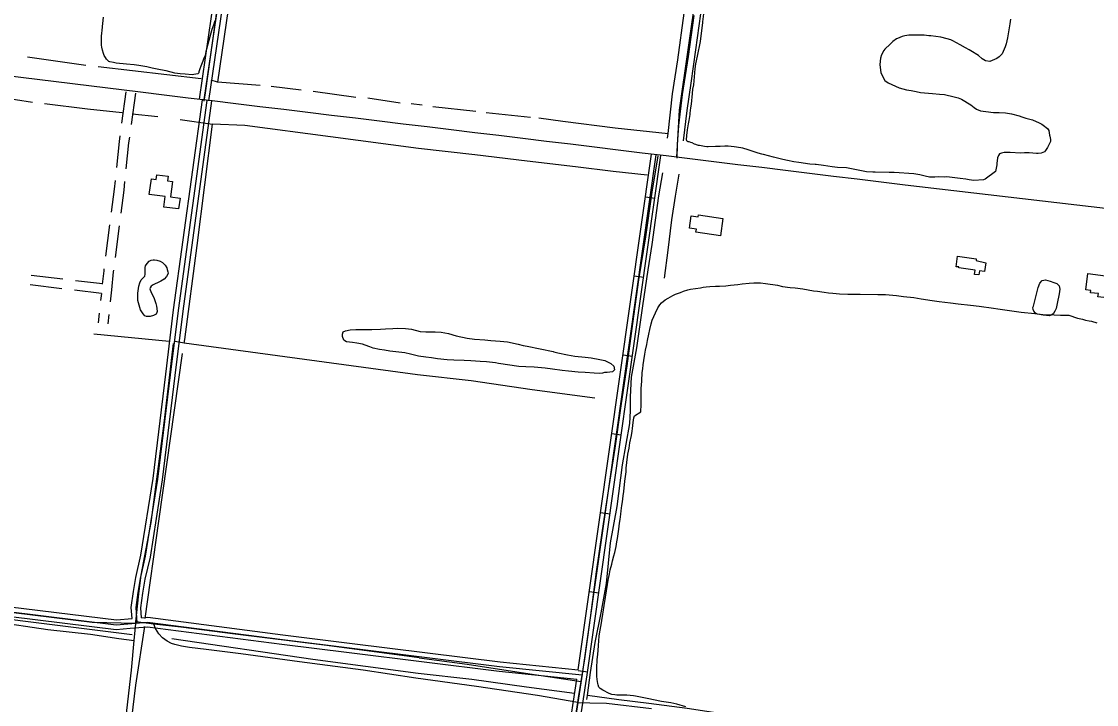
# Model space of a CAD drawing. Extents: x 3445503 to 3483459, y 540493 to 566012.
# Drawn here: x 3460360 to 3463733, y 559239 to 561381 of the extents above; entities that cross this region are included whole.
import ezdxf

# ---------------------------------------------------------------- set-up
doc = ezdxf.new("R2010")
doc.units = 0
for name, color, linetype in [('V-BLDG-OTLN', 7, 'Continuous'), ('V-DTCH-CNTR', 7, 'Continuous'), ('V-ROAD-CNTR', 7, 'Continuous'), ('V-SITE-VEGE', 7, 'Continuous'), ('V-TOPO-SHOR', 7, 'Continuous')]:
    doc.layers.add(name, color=color, linetype=linetype)

msp = doc.modelspace()

# ---------------------------------------------------------------- linework, layer by layer
at = {"layer": 'V-BLDG-OTLN'}
for points in [[(3460853.2, 560793.2), (3460806.5, 560799.4), (3460810.9, 560832.2), (3460761.1, 560838.9), (3460767.7, 560887.9), (3460783.1, 560885.8), (3460785.1, 560900.4), (3460820.7, 560895.6), (3460818.7, 560881), (3460834.5, 560878.9), (3460828.1, 560831.3), (3460857.8, 560827.3)], [(3462484.9, 560774.6), (3462561.1, 560763.3), (3462553.1, 560708.9), (3462476.4, 560720.2), (3462477.8, 560729.9), (3462455.8, 560733.1), (3462461.5, 560771.8), (3462483.7, 560768.6)], [(3463297, 560645.2), (3463356.1, 560636.6), (3463355.4, 560631.6), (3463385.7, 560624.8), (3463381.8, 560597.4), (3463365.8, 560599.7), (3463363.9, 560586.2), (3463350.5, 560588.1), (3463352.4, 560600.9), (3463300.8, 560608.3), (3463301.2, 560611.6), (3463292.7, 560611.7)], [(3463706.1, 560590.4), (3463761.9, 560583.8), (3463758.4, 560554.3), (3463770.1, 560552.9), (3463765.5, 560514.3), (3463737.7, 560517.6), (3463739, 560527.8), (3463714.7, 560530.7), (3463715.4, 560537.4), (3463699.5, 560539.3)]]:
    msp.add_lwpolyline(points, close=True, dxfattribs=at)
at = {"layer": 'V-DTCH-CNTR'}
for points in [[(3460933.7, 561131.3), (3460937.6, 561157.4), (3460975.6, 561425.7), (3461028, 561780), (3461056.6, 562003.3), (3461091.5, 562264.3), (3461143.7, 562656.3), (3461184.6, 563002.2), (3461195.9, 563088.2)], [(3462090, 559145.4), (3462106, 559245.7), (3462108.4, 559260.6), (3462116.4, 559311.1), (3462127.7, 559382.4), (3462145.4, 559510.8), (3462163.9, 559655.6), (3462182.8, 559785.2), (3462202.1, 559909.8), (3462223.1, 560043.6), (3462243, 560183.7), (3462260.3, 560301.7), (3462278.1, 560433.6), (3462297.6, 560571.4), (3462319, 560705.6), (3462339.3, 560845.8), (3462357.8, 560960)], [(3460515.2, 557875.6), (3460565.4, 558247.7), (3460606.8, 558564.6), (3460617.7, 558648.1), (3460666.9, 559012.9), (3460705.7, 559347.3), (3460714, 559439.8), (3460718.9, 559493), (3460719.4, 559498.3), (3460728, 559586.2), (3460736.2, 559644.9), (3460767.2, 559809.5), (3460808.1, 560121.9), (3460836.7, 560371.3)], [(3460718.9, 559493), (3460581.6, 559496.8), (3460146.6, 559550), (3459845.8, 559587.9), (3459484.1, 559635), (3459275.5, 559664.8), (3459211.6, 559677.1), (3459187.6, 559678.4)], [(3459187.6, 559678.4), (3459218, 559663.8), (3459253.7, 559645), (3459273.6, 559636.7), (3459292.5, 559629.4), (3459324, 559622.2), (3459384.8, 559611.9), (3459565, 559591.5), (3459936.1, 559543.3), (3460095.4, 559521.8), (3460273.6, 559499.3), (3460443.4, 559474.7), (3460576.6, 559459.3), (3460665.7, 559446), (3460714, 559439.8)], [(3461607.7, 559385.6), (3461318.4, 559424.5), (3461031.2, 559459.3), (3460860.3, 559481.8), (3460775.8, 559491), (3460719.4, 559498.3)], [(3461597.7, 559322), (3461432.1, 559346.6), (3461232.9, 559373.3), (3461048.4, 559397.9), (3460939.4, 559412.2), (3460887, 559418.3), (3460861.8, 559422.5), (3460841.9, 559427.6), (3460831.4, 559430.8), (3460817.8, 559438.1), (3460803.1, 559448.5), (3460791.5, 559461), (3460781, 559477.8), (3460775.8, 559491)], [(3461607.7, 559385.6), (3461758.9, 559365.4), (3461954.9, 559335.8), (3462040.2, 559322.4), (3462116.4, 559311.1)], [(3462106, 559245.7), (3461979.8, 559267.5), (3461788.2, 559296.1), (3461597.7, 559322)], [(3462106, 559245.7), (3462143.1, 559244.7), (3462195.9, 559243.5), (3462336.9, 559226.3)]]:
    msp.add_lwpolyline(points, dxfattribs=at)
at = {"layer": 'V-ROAD-CNTR'}
for p, q in [((3460688.1, 561160.8), (3460674.4, 561061.8)), ((3460717.8, 561156.7), (3460704.1, 561057.7)), ((3462317.9, 560831.2), (3462347.6, 560827)), ((3460636.9, 560744), (3460624.2, 560644.9)), ((3460666.7, 560739.9), (3460653.9, 560640.8)), ((3460490.1, 560573), (3460390.8, 560584.8)), ((3462282.7, 560583.7), (3462312.4, 560579.5)), ((3460486.6, 560543.2), (3460387.3, 560555)), ((3460614, 560558.2), (3460529.8, 560568.2)), ((3460610.9, 560528.3), (3460526.3, 560538.4)), ((3460604.3, 560466), (3460601.1, 560436.1)), ((3460634, 560461.9), (3460630.9, 560432.9)), ((3462247.6, 560336.2), (3462277.3, 560331.9)), ((3462212.5, 560088.6), (3462242.2, 560084.4)), ((3462177.3, 559841.1), (3462207, 559836.9)), ((3462142.2, 559593.6), (3462171.9, 559589.4)), ((3462107, 559346.1), (3462136.8, 559341.9))]:
    msp.add_line(p, q, dxfattribs=at)
for points in [[(3462416.1, 560955.4), (3462425, 561103.6), (3462642.6, 562617.9)], [(3460918.9, 561137.1), (3460994.5, 561657), (3460995.4, 561720.6)], [(3460933.7, 561135), (3461009.5, 561655.8), (3461010.4, 561720.4)], [(3460948.5, 561132.8), (3461024.4, 561654.6), (3461025.4, 561720.1)], [(3462469.9, 561399.5), (3462451.6, 561270.9), (3462433.1, 561151.7), (3462421.6, 561055.2), (3462417.6, 560995.7), (3462416.4, 560953)], [(3460733.4, 561159.1), (3459127.9, 561355.8)], [(3460707.4, 559508.7), (3460704.7, 559543.5), (3460711.9, 559593.3), (3460719.3, 559637.6), (3460735.1, 559707.2), (3460772.9, 559947.8), (3460813, 560275.1), (3460837.6, 560476.5), (3460927.7, 561135.9)], [(3460723.6, 559495), (3460719.8, 559543), (3460726.7, 559590.9), (3460734, 559634.7), (3460749.8, 559704.4), (3460787.8, 559945.7), (3460827.9, 560273.3), (3460852.4, 560474.5), (3460942.5, 561133.9)], [(3460737.3, 559511.2), (3460734.8, 559542.5), (3460741.5, 559588.6), (3460748.8, 559631.8), (3460764.6, 559701.6), (3460802.7, 559943.6), (3460842.8, 560271.5), (3460867.3, 560472.6), (3460957.4, 561131.9)], [(3460668.9, 561022.2), (3460666.5, 561004.4), (3460658.1, 560922.8)], [(3460698.7, 561018.1), (3460696.3, 561000.8), (3460687.8, 560918.7)], [(3461735.5, 556570.9), (3461819.8, 557206.3), (3461849.4, 557455.1), (3461974.8, 558335.6), (3462060.7, 558944.1), (3462120.6, 559334.7), (3462351.8, 560963.3)], [(3461750.4, 556568.9), (3461834.7, 557204.4), (3461864.2, 557453.1), (3461989.6, 558333.5), (3462075.5, 558941.9), (3462135.4, 559332.5), (3462366.6, 560961.1)], [(3462107.3, 559348.1), (3462336.9, 560965.4)], [(3460654, 560883), (3460651.2, 560855.5), (3460642, 560783.7)], [(3460683.8, 560878.9), (3460681, 560852), (3460671.7, 560779.6)], [(3465856.4, 560553), (3465756.3, 560559.6), (3465625.6, 560573.9), (3464775.4, 560676.2), (3463132.5, 560868)], [(3460619.1, 560605.2), (3460618.4, 560599.7), (3460613.9, 560557.1)], [(3460648.9, 560601.1), (3460648.2, 560596.2), (3460642.3, 560539.9), (3460638.2, 560501.6)], [(3460610.9, 560528.4), (3460608.5, 560505.7)], [(3460075.3, 559576.3), (3460657.9, 559504.5), (3460707.4, 559508.7)], [(3460071.6, 559546.5), (3460657.3, 559474.4), (3460701.5, 559478.1)], [(3460073.5, 559561.4), (3460657.6, 559489.5), (3460755.9, 559497.6), (3461178.9, 559443), (3461860.5, 559358.3), (3462119, 559331.9)], [(3460737.3, 559511.2), (3460756.2, 559512.7), (3461180.7, 559457.9), (3461397.7, 559430.9)], [(3460701.5, 559478.1), (3460742.4, 559481.5)], [(3460742.4, 559481.5), (3460755.5, 559482.6), (3461177, 559428.1), (3461388, 559401.9)], [(3461397.7, 559430.9), (3461862.2, 559373.2), (3462107.3, 559348.1)], [(3461388, 559401.9), (3461858.8, 559343.4), (3462102.9, 559318.4)], [(3461720.7, 556572.9), (3461804.9, 557208.2), (3461834.5, 557457), (3461959.9, 558337.7), (3462045.9, 558946.3), (3462102.9, 559318.4)]]:
    msp.add_lwpolyline(points, dxfattribs=at)
msp.add_arc((3324009.7, -575684.4), 1145035.6, 83.0212753, 83.1422003, dxfattribs=at)
at = {"layer": 'V-SITE-VEGE'}
for points in [[(3460648.5, 561252.6), (3460637.1, 561254.4), (3460633.8, 561256.2), (3460626.9, 561263.2), (3460623.6, 561267.9), (3460619.9, 561274.9), (3460617.3, 561280.3), (3460614.3, 561291.3), (3460612.1, 561300.5), (3460611, 561307.4), (3460610.9, 561334.2), (3460612, 561345.6), (3460613, 561351.8), (3460614.5, 561365.4), (3460615.9, 561374.5), (3460618, 561394.3)], [(3463494.9, 560968.6), (3463461.8, 560970), (3463455.1, 560970.6), (3463450.3, 560970.7), (3463443.1, 560969.8), (3463434.9, 560968.5), (3463429.1, 560965.7), (3463425.2, 560961.4), (3463422.2, 560953.3), (3463420.5, 560936), (3463420.4, 560931.7), (3463416.8, 560911.1), (3463383.8, 560887), (3463378.9, 560884.7), (3463348.6, 560882.2), (3463333.3, 560884.4), (3463322.7, 560886.5), (3463305, 560889.1), (3463263.7, 560893.5), (3463256.5, 560893.1), (3463237.8, 560893.9), (3463226.2, 560893.1), (3463208.9, 560892.9), (3463195.5, 560895.9), (3463179.2, 560900.5), (3463160.5, 560903.6), (3463098.6, 560907.9), (3463082.3, 560908.1), (3463038.6, 560908.7), (3463031.4, 560908.8), (3463011.2, 560910), (3462948.9, 560922.4), (3462920.6, 560923.8), (3462904.2, 560925.5), (3462876.4, 560929.2), (3462869.7, 560930.8), (3462860.6, 560931.9), (3462853.9, 560932.4), (3462850, 560933), (3462834.2, 560933.7), (3462799.2, 560938.5), (3462783.9, 560941.1), (3462763.2, 560945.2), (3462749.4, 560948.8), (3462736.4, 560951.9), (3462719.7, 560955.9), (3462688.1, 560964.5), (3462682.8, 560965.6), (3462671.8, 560968.1), (3462634, 560980.7), (3462630.2, 560981.7), (3462623.5, 560983.7), (3462603.3, 560987.4), (3462596.6, 560988.4), (3462577.9, 560990.6), (3462572.6, 560990.7), (3462566.9, 560990.3), (3462552.4, 560989.5), (3462543.8, 560989.6), (3462538, 560988.8), (3462514.5, 560988.1), (3462510.1, 560988.2), (3462503.4, 560989.2), (3462487.1, 560991.9), (3462484.2, 560992.4), (3462478, 560993.9), (3462475.6, 560995.4), (3462471.8, 560996.9), (3462464.2, 561000.4), (3462460.8, 561001.8), (3462455.1, 561003.8), (3462452.2, 561003.9), (3462450.3, 561004.9), (3462449.3, 561004.9), (3462446.5, 561010.2), (3462447.7, 561024.1), (3462450.3, 561040.9), (3462453.5, 561060.1), (3462455.1, 561071.1), (3462458.2, 561089.3), (3462458.3, 561094.1), (3462460.9, 561110.4), (3462462, 561122), (3462465.9, 561155.5), (3462467, 561168.5), (3462469.6, 561182.4), (3462473.7, 561232.3), (3462476.3, 561248.6), (3462481.4, 561272.6), (3462490.3, 561318.6), (3462492.9, 561335.8), (3462497.8, 561376.6), (3462498.3, 561380), (3462501.6, 561404.9)], [(3463463.3, 561388.6), (3463461.2, 561373.7), (3463453.9, 561329.6), (3463450.2, 561310.9), (3463446.7, 561301.3), (3463436.8, 561279.4), (3463431, 561273.2), (3463428, 561270.4), (3463420.8, 561265.2), (3463398.5, 561255.9), (3463384.6, 561257.5), (3463374.1, 561264.4), (3463362.8, 561274.6), (3463339.4, 561289.4), (3463333.7, 561292.8), (3463322.2, 561298.8), (3463305.1, 561308.1), (3463282.2, 561320.9), (3463276.5, 561323.4), (3463264.5, 561327), (3463244.4, 561331.6), (3463213.7, 561336.3), (3463207, 561336.4), (3463192.6, 561338.1), (3463173.8, 561338.8), (3463147.9, 561338.7), (3463144, 561338.2), (3463131.5, 561336.5), (3463123.8, 561334.2), (3463109.3, 561328.2), (3463105.9, 561326.3), (3463094.3, 561318.3), (3463085.5, 561310.2), (3463069.4, 561294.1), (3463066, 561290.3), (3463058.6, 561276.5), (3463055.6, 561266.4), (3463053.9, 561246.3), (3463056.4, 561220.3), (3463069, 561195.6), (3463079.5, 561188.3), (3463114.3, 561172.9), (3463136.8, 561167.3), (3463152.2, 561164.7), (3463167, 561161.1), (3463181.4, 561158.5), (3463218.4, 561155.6), (3463240.9, 561152.9), (3463255.8, 561151.7), (3463286.9, 561144.5), (3463298.9, 561141.9), (3463309.4, 561138), (3463339.4, 561119.3), (3463348.9, 561111.9), (3463356.6, 561106.5), (3463369.5, 561101.1), (3463385.8, 561098.4), (3463409.7, 561096.2), (3463427.5, 561095.9), (3463447.2, 561095.2), (3463454.4, 561094.1), (3463466.9, 561091.5), (3463490.8, 561085.4), (3463499.4, 561082.4), (3463511.4, 561078.4), (3463531.9, 561072.4), (3463544.4, 561067.9), (3463551.1, 561064.9), (3463562, 561059), (3463565.8, 561056.5), (3463579.1, 561045.8), (3463583.4, 561039), (3463586.1, 561025), (3463587, 561021.1), (3463588.8, 561011.5), (3463588.7, 561005.3), (3463579.8, 560986.2), (3463573.4, 560976.2), (3463570, 560972.4), (3463559.8, 560968.7), (3463549.7, 560966.9), (3463544.9, 560967), (3463521.9, 560969.7), (3463507, 560969.4), (3463494.9, 560968.6)], [(3460967.3, 561382.9), (3460962.2, 561370.1), (3460957.5, 561356.1), (3460944.8, 561309.9), (3460942.3, 561297.1), (3460939, 561287.2), (3460936.1, 561274), (3460932.5, 561265.9), (3460928.8, 561257.1), (3460922.7, 561241.3), (3460919.8, 561233.2), (3460917.2, 561223.3), (3460916.5, 561219.7), (3460913.9, 561217.1), (3460907.3, 561215.6), (3460901.5, 561214.5), (3460896, 561213.8), (3460873.6, 561215.9), (3460858.6, 561216.9), (3460841.7, 561219.5), (3460814.2, 561226), (3460796.3, 561229.6), (3460770.2, 561234.6), (3460753.4, 561239.3), (3460728.8, 561243.3), (3460713.4, 561245.1), (3460689.9, 561247.6), (3460657.7, 561250.8), (3460648.5, 561252.6)], [(3462306.2, 560253.9), (3462307.9, 560280.3), (3462309.4, 560292), (3462311.1, 560304.1), (3462312.9, 560317.7), (3462315.8, 560337.5), (3462318, 560350.3), (3462321.9, 560368.6), (3462324.5, 560381.1), (3462328.1, 560400.6), (3462331.3, 560414.8), (3462336.4, 560432.8), (3462339.3, 560444.2), (3462349.1, 560467.7), (3462356.8, 560482.7), (3462363, 560493), (3462368.1, 560499.2), (3462380.2, 560508.1), (3462389.3, 560514), (3462403.6, 560521.7), (3462412.7, 560525.8), (3462427.7, 560530.9), (3462437.2, 560535.4), (3462451.2, 560539.4), (3462459.2, 560542), (3462491.1, 560546.2), (3462499.1, 560548), (3462509, 560549.1), (3462520, 560549.9), (3462537.6, 560550.7), (3462550.4, 560551.1), (3462570.6, 560552.6), (3462585.2, 560554.5), (3462607.6, 560556.4), (3462621.5, 560558.3), (3462643.1, 560560.2), (3462657.8, 560561.3), (3462679.4, 560561.7), (3462694.4, 560560), (3462732.6, 560553.8), (3462748.3, 560550.6), (3462771.8, 560547), (3462787.9, 560545.6), (3462811.7, 560542.7), (3462845.5, 560537), (3462858.3, 560535.2), (3462878.5, 560531.9), (3462892, 560530.5), (3462905.6, 560529.4), (3462927.2, 560527.3), (3462953.2, 560525.9), (3462991.7, 560526), (3463047.4, 560525.1), (3463071.6, 560524.8), (3463105.7, 560521.6), (3463128.1, 560519.1), (3463160, 560515.2), (3463183.1, 560511.6), (3463217.2, 560506.5), (3463239.9, 560503.3), (3463275.1, 560499), (3463298.9, 560495.8), (3463337.8, 560491.9), (3463365.3, 560488.3), (3463409.6, 560482.2), (3463423.9, 560480.1), (3463467.9, 560474), (3463497.2, 560470), (3463539.8, 560465), (3463565.1, 560462.5), (3463600.2, 560461.2), (3463620.4, 560460.5), (3463646.4, 560460.6), (3463673.6, 560451.1), (3463689.7, 560447.5), (3463698.9, 560445), (3463710.2, 560442.4), (3463717.9, 560441), (3463734.1, 560436.3)], [(3462444.9, 559231.5), (3462416.5, 559239.9), (3462397.2, 559244.3), (3462368.4, 559248.6), (3462322.9, 559257.6), (3462307.5, 559261.1), (3462286.3, 559265.1), (3462280.6, 559266), (3462259.5, 559268.2), (3462254.7, 559268.2), (3462243, 559268.4), (3462236.4, 559268.4), (3462227.9, 559268.7), (3462221.6, 559269.3), (3462212.1, 559270.9), (3462204.5, 559274), (3462183.9, 559284.4), (3462175.4, 559289.7), (3462172.2, 559293.8), (3462169.7, 559301.4), (3462168.7, 559304.8), (3462166.2, 559317.5), (3462165.2, 559327.9), (3462165.1, 559354.7), (3462166.6, 559379.4), (3462168.5, 559396.7), (3462169.4, 559408.1), (3462170.3, 559424.5), (3462172.7, 559453.9), (3462174.6, 559467.5), (3462178.9, 559488.9), (3462181.1, 559502.2), (3462184.2, 559522.4), (3462185.4, 559529.1), (3462188.5, 559549.6), (3462190.7, 559562.5), (3462196, 559595.7), (3462198.8, 559615.6), (3462201.2, 559629.2), (3462205.3, 559649.1), (3462207.8, 559662), (3462212.5, 559679.4), (3462215, 559689.9), (3462219.3, 559705), (3462222.1, 559715.5), (3462224.3, 559725.2), (3462225.9, 559734.4), (3462228, 559749.2), (3462230.5, 559760), (3462234.9, 559789.4), (3462237, 559807.4), (3462238.6, 559819.4), (3462240.7, 559835.8), (3462242.3, 559846.5), (3462244.4, 559863.6), (3462245.7, 559875.3), (3462247.8, 559893.9), (3462249.7, 559906.9), (3462253.4, 559939.1), (3462257.1, 559968.5), (3462258, 559980.8), (3462259.5, 559998.5), (3462263.2, 560024), (3462264.8, 560033.5), (3462266.6, 560043.6), (3462269.1, 560059.4), (3462273.8, 560083.1), (3462276, 560096.1), (3462277.2, 560104.3), (3462279.7, 560123.2), (3462281.8, 560137.8), (3462283.4, 560144.1), (3462303.9, 560157.2), (3462304.6, 560179.9), (3462304.4, 560231.5), (3462305.5, 560240.3), (3462306.2, 560253.9)]]:
    msp.add_lwpolyline(points, dxfattribs=at)
msp.add_lwpolyline([(3461946.6, 560363.1), (3462028.4, 560346.1), (3462030.9, 560345), (3462043.4, 560341.7), (3462073.5, 560336), (3462096.2, 560331.3), (3462128.5, 560328.4), (3462147.5, 560326.3), (3462175, 560321.6), (3462190.1, 560317.6), (3462209.5, 560308.5), (3462218.3, 560300.1), (3462220.9, 560288.8), (3462214.7, 560282.9), (3462198.2, 560280.3), (3462189.8, 560279.9), (3462183.2, 560278.7), (3462172.6, 560277.6), (3462157.6, 560278.7), (3462128.6, 560280), (3462107.3, 560281.8), (3462076.9, 560284.7), (3462056.8, 560286.8), (3462026, 560290.4), (3462003.2, 560293.6), (3461968.4, 560296.8), (3461943.1, 560298.2), (3461920.4, 560299.2), (3461857.3, 560308.9), (3461847.1, 560310.4), (3461819.2, 560313.9), (3461799.4, 560315), (3461770.5, 560317.5), (3461749.2, 560317.8), (3461717, 560318.8), (3461695.7, 560319.8), (3461665.3, 560323.4), (3461646.9, 560326.2), (3461629.3, 560328.8), (3461605.5, 560332), (3461580.6, 560337.4), (3461563, 560341.8), (3461534.4, 560345.7), (3461516.4, 560347.8), (3461498.8, 560350.7), (3461483.8, 560352.9), (3461464, 560356.5), (3461453, 560360.5), (3461439, 560366.3), (3461430.2, 560369.2), (3461412.6, 560372.8), (3461398.7, 560374.2), (3461379.6, 560376.7), (3461371.6, 560382.2), (3461367.9, 560392.8), (3461367.9, 560400.5), (3461370, 560407.5), (3461377, 560411.2), (3461391.3, 560414.2), (3461409.6, 560415.7), (3461439.6, 560415), (3461459.8, 560415.5), (3461486.2, 560416.6), (3461502.3, 560417.8), (3461525.4, 560418.2), (3461541.1, 560419), (3461565.3, 560418), (3461583.6, 560415.8), (3461611.2, 560409.3), (3461629.1, 560407.5), (3461658.1, 560407.6), (3461677.5, 560407.3), (3461699.9, 560402.3), (3461724.1, 560395.4), (3461758.2, 560387.8), (3461781.3, 560384.9), (3461813.9, 560382.8), (3461832.9, 560380.7), (3461862.6, 560378.2), (3461885.4, 560376.8), (3461918.4, 560369.2), (3461934.1, 560365.2)], close=True, dxfattribs=at)
at = {"layer": 'V-TOPO-SHOR'}
for p, q in [((3460378.6, 561270.3), (3460562.1, 561244.7)), ((3460600.6, 561240.2), (3460923.6, 561202.6)), ((3461238.2, 561165.8), (3461143.4, 561177.1)), ((3461409.3, 561142.4), (3461275.9, 561161.3)), ((3460287.3, 561144.4), (3460394.4, 561128.6)), ((3461548.8, 561125.5), (3461447.1, 561140.2)), ((3461582.6, 561123.7), (3461617, 561119.7)), ((3460707.4, 561091.8), (3460787.6, 561082.8)), ((3461651.3, 561114.2), (3461786, 561100.2)), ((3461818.3, 561095.5), (3461957, 561081.4)), ((3460858.5, 561073.7), (3460959.7, 561059.1)), ((3461983.8, 561079.4), (3462059.2, 561068.5)), ((3460587.6, 560402), (3460824.1, 560378.4))]:
    msp.add_line(p, q, dxfattribs=at)
for points in [[(3461224, 563079), (3461187.1, 562792.8), (3461127.7, 562349.4), (3461091.8, 562069.7), (3461072.4, 561918.6), (3461016.1, 561471), (3460975, 561191.1)], [(3462387.2, 561015), (3462388.9, 561029.6), (3462403.3, 561154.4), (3462419.5, 561260.5), (3462439.7, 561406.8), (3462460.2, 561537.8), (3462479.4, 561687), (3462493.2, 561797.1), (3462505.5, 561869.4), (3462508.7, 561889), (3462507.4, 561899.8), (3462504, 561904.7), (3462493.3, 561909.3), (3462408.7, 561920.3), (3462269.8, 561940.3), (3462142.1, 561957.8), (3462054.5, 561967.4), (3462028.6, 561968.2), (3462006.9, 561961.7), (3461987.8, 561959), (3461963.7, 561955.4), (3461919.2, 561961.9), (3461776.4, 561981.1), (3461602.3, 562000.9)], [(3462437.5, 561006.4), (3462448.7, 561102.2), (3462461.1, 561187.8), (3462475.8, 561292.4), (3462491.6, 561404.8)], [(3461108.7, 561180), (3460975, 561191.1), (3460954.9, 561196.9)], [(3460432.2, 561124.1), (3460567.6, 561107.5), (3460676.6, 561095.5)], [(3460870.6, 560372.5), (3460872.7, 560384), (3460911.6, 560678.6), (3460959.7, 561059.1)], [(3461605.7, 560983.2), (3461329.7, 561019.3), (3461061.5, 561054.8), (3460959.7, 561059.1)], [(3462059.2, 561068.5), (3462222.6, 561048.1), (3462388.9, 561029.6)], [(3462323.3, 560899.2), (3462216.8, 560910.5), (3462099, 560925.3), (3461946.4, 560942.7), (3461782.2, 560962.6), (3461605.7, 560983.2)], [(3462134.1, 559254.4), (3462135.8, 559267.2), (3462145.1, 559340), (3462159.7, 559433.4), (3462178.6, 559526.7), (3462196.1, 559619.1), (3462208.6, 559745.8), (3462228.9, 559860.2), (3462245.9, 559990.8), (3462268.8, 560120.3), (3462270.8, 560160), (3462270.9, 560204.1), (3462274.2, 560265.8), (3462291.2, 560357.7), (3462310.2, 560489.3), (3462326, 560602.2), (3462338.9, 560681.4), (3462360.1, 560834), (3462372.4, 560906.9)], [(3462377.6, 560576.7), (3462389.6, 560664.2), (3462400.7, 560759.5), (3462412.6, 560833.8), (3462423.8, 560902.7)], [(3460762.9, 560542.3), (3460767.1, 560530.8), (3460775, 560515.1), (3460779.3, 560503.1), (3460781.4, 560496.8), (3460784, 560488.4), (3460785.1, 560481.1), (3460785.7, 560471.7), (3460785.1, 560468.5), (3460782.5, 560463.8), (3460774.7, 560459.1), (3460763.7, 560455.9), (3460760, 560455.9), (3460752.7, 560456.4), (3460747.4, 560458.4), (3460741.7, 560464.7), (3460733.2, 560477.3), (3460729, 560491.9), (3460725.8, 560506.6), (3460725.8, 560529.1), (3460728.3, 560551.1), (3460731.9, 560562.1), (3460736.1, 560570.5), (3460743.4, 560578.4), (3460747.6, 560582.6), (3460748.6, 560588.4), (3460748.1, 560596.8), (3460748, 560609.3), (3460749.6, 560614.6), (3460754.8, 560622.4), (3460761.1, 560629.8), (3460767.4, 560633), (3460773.1, 560634), (3460777.3, 560634), (3460784.6, 560633), (3460795.1, 560629.4), (3460803, 560625.2), (3460811.4, 560616.9), (3460816.1, 560609), (3460817.7, 560603.8), (3460819.9, 560596.4), (3460820.4, 560591.7), (3460819.4, 560588.6), (3460815.2, 560581.8), (3460808.4, 560573.4), (3460797.4, 560567), (3460787, 560561.2), (3460780.2, 560558.6), (3460773.9, 560555.4), (3460770.7, 560553.3), (3460767.6, 560550.7), (3460764, 560545.5), (3460762.9, 560542.3)], [(3463535.1, 560488.9), (3463543.4, 560521.4), (3463550.1, 560546.8), (3463555.2, 560560.9), (3463562.4, 560568.6), (3463573.4, 560570.5), (3463587.6, 560566.8), (3463599.5, 560563.1), (3463608.7, 560559.1), (3463616, 560552.2), (3463617.7, 560541.9), (3463616.4, 560527.1), (3463610.3, 560496.3), (3463606.9, 560481.5), (3463602.5, 560472.4), (3463598.2, 560465.3), (3463592.8, 560460.8), (3463585.7, 560458.1), (3463565.5, 560460.1), (3463548.2, 560463.6), (3463540.5, 560467.9), (3463537, 560472.6), (3463534.2, 560477.6), (3463533.6, 560484.3), (3463535.1, 560488.9)], [(3461602.3, 560273.1), (3460870.6, 560372.5), (3460842.6, 560377.7)], [(3460748.1, 559509), (3460791.6, 559813.8), (3460865.9, 560340)], [(3462158.9, 560200.2), (3461962.1, 560226.4), (3461770.8, 560254.5), (3461602.3, 560273.1)], [(3460707.4, 559458), (3460372.8, 559499.9), (3460061.3, 559539), (3459658.9, 559593.3), (3459291.1, 559641.5)], [(3460538.6, 557892.4), (3460586.7, 558267.7), (3460634.8, 558645), (3460683, 559005.6), (3460718.8, 559300.2), (3460747.4, 559483.5)], [(3461604.7, 559336.4), (3461274, 559380.1), (3460831.5, 559445.3)], [(3462095.8, 559273.3), (3461945.1, 559293.5), (3461773, 559317.9), (3461604.7, 559336.4)], [(3463520.8, 559083), (3463377.1, 559101.6), (3463281.6, 559115.7), (3463191, 559123.8), (3463124.3, 559136.9), (3463042.9, 559147.3), (3462963, 559157.2), (3462844.6, 559173), (3462769.1, 559183.4), (3462662.4, 559196.6), (3462572.8, 559207.6), (3462448.6, 559226.9), (3462328.7, 559242.7), (3462234.7, 559253.8), (3462135.8, 559267.2)]]:
    msp.add_lwpolyline(points, dxfattribs=at)

doc.saveas('drawing.dxf')
